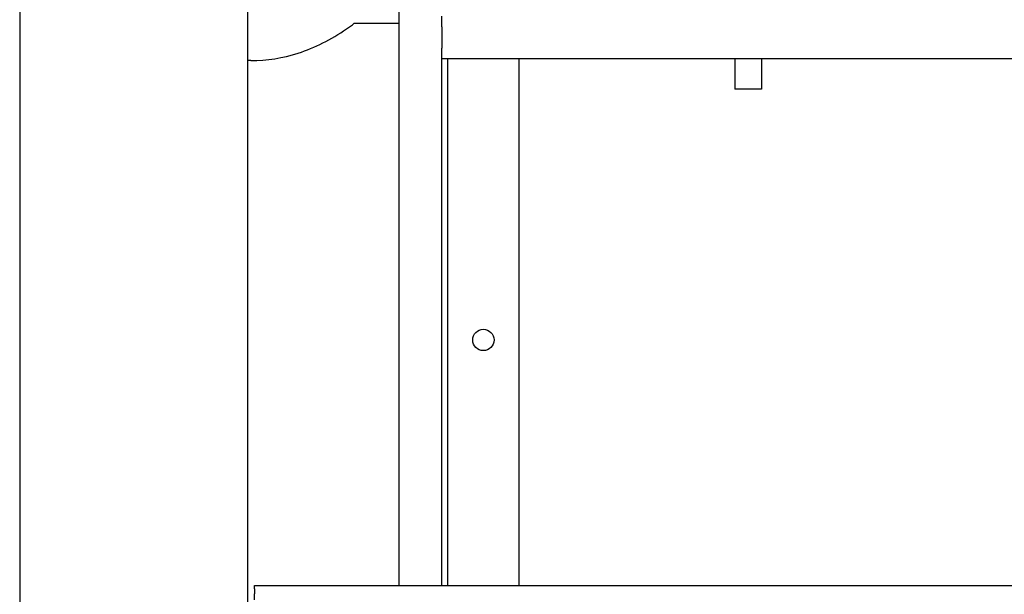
# Model space of a CAD drawing. Header units: inches. Extents: x 24 to 1128, y -74 to 748.
# Tile 388 of 557: x 703 to 737, y 247 to 267. Entities that reach past the tile are written whole.
import ezdxf

# ---------------------------------------------------------------- set-up
doc = ezdxf.new("R2010")
doc.units = ezdxf.units.IN
doc.header["$LTSCALE"] = 32
doc.header["$MEASUREMENT"] = 0
doc.layers.add('Visible (ANSI)', color=7, linetype='Continuous', lineweight=30)

msp = doc.modelspace()

# ---------------------------------------------------------------- linework, layer by layer
at = {"layer": 'Visible (ANSI)'}
for p, q in [((710.53905, 308.80516), (710.53905, 154.93966)), ((702.53905, 300.80516), (702.53905, 163.93966)), ((715.86905, 247.43016), (715.86905, 283.18016)), ((717.36905, 267.05516), (717.36905, 267.43016)), ((714.29599, 267.18016), (715.86905, 267.18016)), ((717.36905, 267.05516), (717.36905, 266.30516)), ((717.36905, 265.93016), (717.36905, 266.30516)), ((710.66405, 265.86766), (710.53905, 265.86766)), ((717.36905, 247.43016), (717.36905, 265.93016)), ((753.86905, 265.93016), (717.36905, 265.93016)), ((717.57905, 247.43016), (717.57905, 265.93016)), ((720.07905, 265.93016), (720.07905, 247.43016)), ((727.66405, 265.93016), (727.66405, 264.86766)), ((728.60405, 265.93016), (728.60405, 264.86766)), ((728.60405, 264.86766), (727.66405, 264.86766)), ((710.78905, 247.43016), (755.78905, 247.43016)), ((710.78905, 247.30915), (710.78905, 247.43016)), ((710.78905, 247.30915), (710.78905, 247.14)), ((710.78905, 246.92406), (710.78905, 247.14))]:
    msp.add_line(p, q, dxfattribs=at)
msp.add_circle((718.82905, 256.05516), 0.375, dxfattribs=at)
msp.add_circle((718.82905, 256.05516), 0.375, dxfattribs=at)
msp.add_open_spline([(710.66405, 265.86766), (711.22305, 265.86766), (711.78166, 265.95772), (712.91132, 266.32166), (713.47976, 266.60862), (714.1139, 267.04566), (714.20533, 267.11168), (714.29599, 267.18016)], degree=3, knots=[0, 0, 0, 0, 0.159713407, 0.159713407, 0.331843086, 0.331843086, 0.361117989, 0.361117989, 0.361117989, 0.361117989], dxfattribs=at)

doc.saveas('drawing.dxf')
